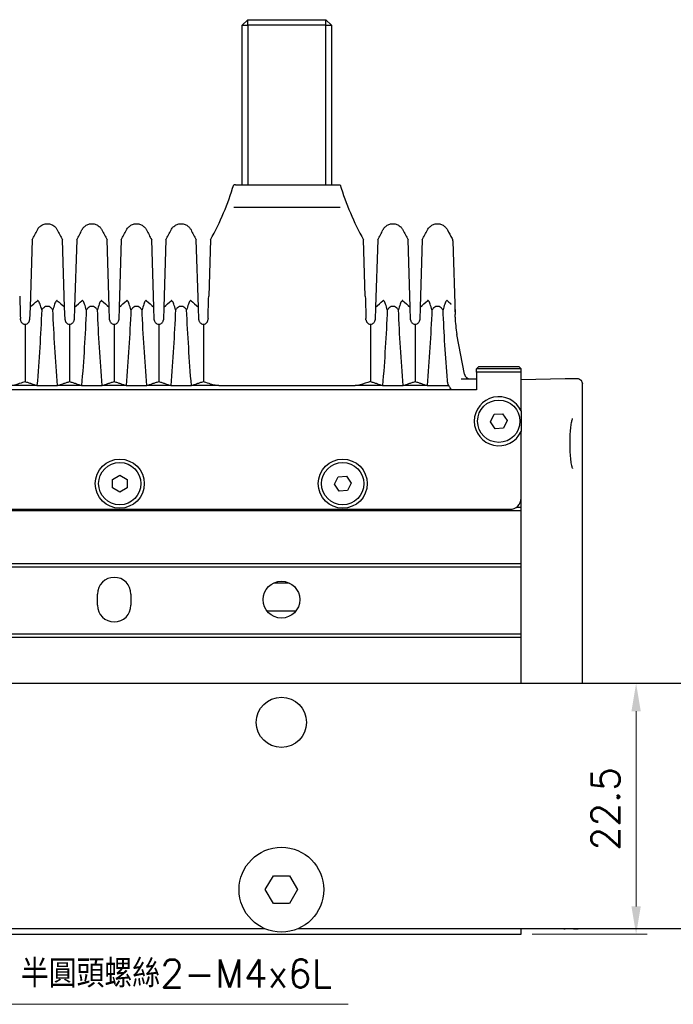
# Model space of a CAD drawing. Header units: millimetres. Extents: x 399 to 6076, y -1991 to 1602.
# Tile 299 of 324: x 5239 to 5298, y 479 to 567. Entities that reach past the tile are written whole.
import ezdxf

# ---------------------------------------------------------------- set-up
doc = ezdxf.new("R2010")
doc.units = ezdxf.units.MM
for name, color, linetype, lineweight in [('AM_0', 7, 'Continuous', 50), ('AM_5', 3, 'Continuous', 25), ('可見 (ISO)', 7, 'Continuous', 25)]:
    doc.layers.add(name, color=color, linetype=linetype, lineweight=lineweight)
doc.styles.add('尺寸標註', font='romans.shx', dxfattribs={"bigfont": 'CHINESET.SHX'})
doc.dimstyles.new('CNS1', dxfattribs={"dimtxt": 2.5, "dimasz": 2.5, "dimexe": 1, "dimexo": 1, "dimgap": 1.5, "dimtad": 1, "dimtoh": 1, "dimdec": 1, "dimdsep": 46, "dimtxsty": '尺寸標註', "dimcen": 0, "dimclrd": 2, "dimclre": 2, "dimclrt": 1, "dimadec": 0, "dimazin": 2, "dimtp": 0.1, "dimtm": 0.1, "dimtfac": 0.71, "dimtdec": 1, "dimtmove": 0, "dimatfit": 0, "dimfxl": 0, "dimlwd": 13, "dimlwe": 13, "dimarcsym": 0})
doc.dimstyles.new('CNS1$0', dxfattribs={"dimtxt": 2.5, "dimasz": 2.5, "dimexe": 1, "dimexo": 1, "dimgap": 1.5, "dimtad": 1, "dimtoh": 1, "dimdec": 1, "dimdsep": 46, "dimtxsty": '尺寸標註', "dimcen": 0, "dimclrd": 2, "dimclre": 2, "dimclrt": 1, "dimadec": 0, "dimazin": 2, "dimtp": 0.1, "dimtm": 0.1, "dimtfac": 0.71, "dimtdec": 1, "dimtmove": 0, "dimatfit": 0, "dimfxl": 0, "dimlwd": 13, "dimlwe": 13, "dimarcsym": 0})

# ---------------------------------------------------------------- blocks, each defined once
blk = doc.blocks.new('*D418')
at = {"layer": 'AM_5', "color": 2, "lineweight": 13}
for p, q in [((5291.348, 507.518), (5295.639, 507.518)), ((5294.639, 487.518), (5294.639, 505.018)), ((5285.319, 485.018), (5295.639, 485.018))]:
    blk.add_line(p, q, dxfattribs=at)
at = {"layer": 'AM_5', "color": 2}
for points in [[(5294.222, 505.018), (5295.055, 505.018), (5294.639, 507.518)], [(5294.222, 487.518), (5295.055, 487.518), (5294.639, 485.018)]]:
    blk.add_solid(points, dxfattribs=at)
at = {"layer": 'Defpoints', "color": 0}
for p in [(5290.348, 507.518), (5294.639, 507.518), (5284.319, 485.018)]:
    blk.add_point(p, dxfattribs=at)
at = {"layer": 'AM_5', "color": 1, "insert": (5291.889, 496.268), "char_height": 2.5, "attachment_point": 5, "rotation": 90, "style": '尺寸標註'}
blk.add_mtext('22.5', dxfattribs=at)

msp = doc.modelspace()

# ---------------------------------------------------------------- linework, layer by layer
at = {"layer": '可見 (ISO)'}
for p, q in [((5259.298, 566.518), (5259.798, 567.018)), ((5259.798, 567.018), (5266.798, 567.018)), ((5259.798, 566.518), (5259.798, 567.018)), ((5267.298, 566.518), (5266.798, 567.018)), ((5266.798, 566.518), (5266.798, 567.018)), ((5259.298, 552.218), (5259.298, 566.518)), ((5259.298, 566.518), (5259.798, 566.518)), ((5266.798, 566.518), (5259.798, 566.518)), ((5259.798, 566.518), (5259.798, 552.218)), ((5266.798, 552.218), (5266.798, 566.518)), ((5266.798, 566.518), (5267.298, 566.518)), ((5267.298, 566.518), (5267.298, 552.218)), ((5258.709, 552.218), (5258.544, 552.218)), ((5258.709, 552.218), (5259.225, 552.218)), ((5259.225, 552.218), (5267.413, 552.218)), ((5267.413, 552.218), (5267.929, 552.218)), ((5267.929, 552.218), (5268.095, 552.218)), ((5258.551, 550.218), (5258.711, 550.218)), ((5258.711, 550.218), (5267.928, 550.218)), ((5267.928, 550.218), (5268.087, 550.218)), ((5240.457, 547.292), (5240.267, 541.251)), ((5243.371, 541.251), (5243.181, 547.292)), ((5244.457, 547.292), (5244.267, 541.251)), ((5247.371, 541.251), (5247.181, 547.292)), ((5248.457, 547.292), (5248.267, 541.251)), ((5251.371, 541.251), (5251.181, 547.292)), ((5252.457, 547.292), (5252.267, 541.251)), ((5255.371, 541.251), (5255.181, 547.292)), ((5256.457, 547.292), (5256.298, 542.222)), ((5270.341, 542.222), (5270.181, 547.292)), ((5271.457, 547.292), (5271.267, 541.251)), ((5274.371, 541.251), (5274.181, 547.292)), ((5275.457, 547.292), (5275.267, 541.251)), ((5278.185, 547.171), (5278.392, 540.592)), ((5240.267, 541.251), (5240.232, 540.118)), ((5243.407, 540.118), (5243.371, 541.251)), ((5244.267, 541.251), (5244.232, 540.118)), ((5247.407, 540.118), (5247.371, 541.251)), ((5248.267, 541.251), (5248.232, 540.118)), ((5251.407, 540.118), (5251.371, 541.251)), ((5252.267, 541.251), (5252.232, 540.118)), ((5255.407, 540.118), (5255.371, 541.251)), ((5271.267, 541.251), (5271.232, 540.118)), ((5274.407, 540.118), (5274.371, 541.251)), ((5275.267, 541.251), (5275.232, 540.118)), ((5278.378, 541.033), (5278.392, 540.592)), ((5278.4, 540.34), (5278.392, 540.592)), ((5239.407, 540.118), (5239.403, 540.22)), ((5239.819, 539.718), (5239.819, 534.574)), ((5243.819, 539.718), (5243.819, 534.574)), ((5247.819, 539.718), (5247.819, 534.574)), ((5251.819, 539.718), (5251.819, 534.574)), ((5255.819, 539.718), (5255.819, 534.574)), ((5256.235, 540.22), (5256.232, 540.118)), ((5270.407, 540.118), (5270.403, 540.22)), ((5270.819, 539.718), (5270.819, 534.574)), ((5274.819, 539.718), (5274.819, 534.574)), ((5279.242, 535.225), (5278.568, 538.8)), ((5280.519, 535.918), (5280.319, 535.718)), ((5280.519, 535.918), (5284.119, 535.918)), ((5284.119, 535.918), (5284.319, 535.718)), ((5284.319, 535.718), (5280.319, 535.718)), ((5280.319, 535.418), (5280.319, 535.718)), ((5280.319, 535.418), (5280.319, 533.818)), ((5284.319, 535.418), (5280.319, 535.418)), ((5284.319, 535.418), (5284.319, 535.718)), ((5284.319, 533.818), (5284.319, 535.418)), ((5240.891, 534.218), (5238.44, 534.218)), ((5240.891, 534.218), (5242.747, 534.218)), ((5244.891, 534.218), (5242.747, 534.218)), ((5244.891, 534.218), (5246.747, 534.218)), ((5248.891, 534.218), (5246.747, 534.218)), ((5248.891, 534.218), (5250.747, 534.218)), ((5252.891, 534.218), (5250.747, 534.218)), ((5252.891, 534.218), (5254.747, 534.218)), ((5257.199, 534.218), (5254.747, 534.218)), ((5257.199, 534.218), (5269.44, 534.218)), ((5271.891, 534.218), (5269.44, 534.218)), ((5271.891, 534.218), (5273.747, 534.218)), ((5275.891, 534.218), (5273.747, 534.218)), ((5275.891, 534.218), (5277.828, 534.218)), ((5278.947, 534.818), (5280.319, 534.818)), ((5284.319, 534.768), (5288.263, 534.837)), ((5288.263, 534.837), (5289.311, 534.855)), ((5289.819, 507.518), (5289.819, 534.355)), ((5280.319, 533.818), (5216.319, 533.818)), ((5284.319, 531.935), (5284.319, 533.818)), ((5281.571, 530.965), (5281.899, 531.64)), ((5281.899, 531.64), (5282.647, 531.693)), ((5282.647, 531.693), (5283.068, 531.072)), ((5281.991, 530.343), (5281.571, 530.965)), ((5283.068, 531.072), (5282.74, 530.396)), ((5282.74, 530.396), (5281.991, 530.343)), ((5284.319, 524.118), (5284.319, 530.102)), ((5284.319, 518.268), (5284.319, 527.718)), ((5247.669, 525.793), (5248.319, 526.169)), ((5248.319, 526.169), (5248.969, 525.793)), ((5247.669, 525.043), (5247.669, 525.793)), ((5248.969, 525.793), (5248.969, 525.043)), ((5267.571, 525.365), (5267.899, 526.04)), ((5267.991, 524.743), (5267.571, 525.365)), ((5267.899, 526.04), (5268.647, 526.093)), ((5268.647, 526.093), (5269.068, 525.472)), ((5269.068, 525.472), (5268.74, 524.796)), ((5248.319, 524.667), (5247.669, 525.043)), ((5248.969, 525.043), (5248.319, 524.667)), ((5268.74, 524.796), (5267.991, 524.743)), ((5284.319, 523.018), (5284.319, 524.118)), ((5212.319, 523.018), (5284.319, 523.018)), ((5213.319, 523.118), (5283.319, 523.118)), ((5279.319, 523.118), (5279.319, 523.018)), ((5283.919, 523.318), (5284.319, 523.318)), ((5212.319, 518.268), (5284.319, 518.268)), ((5284.319, 517.968), (5284.319, 518.268)), ((5212.319, 517.968), (5284.319, 517.968)), ((5284.319, 511.968), (5284.319, 517.968)), ((5246.319, 514.518), (5246.319, 515.518)), ((5249.319, 515.518), (5249.319, 514.518)), ((5212.319, 511.968), (5284.319, 511.968)), ((5212.319, 511.668), (5284.319, 511.668)), ((5284.319, 511.668), (5284.319, 511.968)), ((5284.319, 507.518), (5284.319, 511.668)), ((5229.819, 507.518), (5304.793, 507.518)), ((5261.376, 489.018), (5262.098, 490.268)), ((5262.098, 490.268), (5263.541, 490.268)), ((5263.541, 490.268), (5264.263, 489.018)), ((5262.098, 487.768), (5261.376, 489.018)), ((5264.263, 489.018), (5263.541, 487.768)), ((5263.541, 487.768), (5262.098, 487.768)), ((5212.319, 485.018), (5284.319, 485.018)), ((5261.339, 485.518), (5234.299, 485.518)), ((5304.793, 485.518), (5264.299, 485.518)), ((5284.319, 485.018), (5284.319, 485.518)), ((5288.145, 485.501), (5287.184, 485.518))]:
    msp.add_line(p, q, dxfattribs=at)
for centre, radius in [((5282.319, 531.018), 1.9), ((5248.319, 525.418), 2.2), ((5248.319, 525.418), 1.9), ((5268.319, 525.418), 2.2), ((5268.319, 525.418), 1.9), ((5262.819, 515.018), 1.65), ((5262.819, 504.018), 2.25), ((5262.819, 489.018), 3.8)]:
    msp.add_circle(centre, radius, dxfattribs=at)
for centre, radius, start, end in [((5279.734, 535.318), 0.5, 190.68287, 270), ((5282.319, 531.018), 2.2, 24.61998, 335.38002), ((5283.319, 524.118), 1, 270, 0), ((5247.819, 515.518), 1.5, 0, 180), ((5247.819, 514.518), 1.5, 180, 0)]:
    msp.add_arc(centre, radius, start, end, dxfattribs=at)
for centre, major_axis, ratio, start_param, end_param in [((5218.605, 544.93), (-24.962, -2.231), 0.420915, 2.582784, 2.638593), ((5265.034, 544.93), (-24.962, 2.231), 0.420915, 0.503, 0.558808), ((5222.605, 544.93), (-24.962, -2.231), 0.420915, 2.582784, 2.638593), ((5269.034, 544.93), (-24.962, 2.231), 0.420915, 0.503, 0.558808), ((5226.605, 544.93), (-24.962, -2.231), 0.420915, 2.582784, 2.638593), ((5273.034, 544.93), (-24.962, 2.231), 0.420915, 0.503, 0.558808), ((5230.605, 544.93), (-24.962, -2.231), 0.420915, 2.582784, 2.638593), ((5277.034, 544.93), (-24.962, 2.231), 0.420915, 0.503, 0.558808), ((5249.605, 544.93), (-24.962, -2.231), 0.420915, 2.582784, 2.638593), ((5296.034, 544.93), (-24.962, 2.231), 0.420915, 0.503, 0.558808), ((5253.605, 544.93), (-24.962, -2.231), 0.420915, 2.582784, 2.638593), ((5300.027, 544.954), (-24.954, 2.204), 0.421409, 0.502547, 0.526789), ((5291.606, 532.233), (-24.548, -0.11), 0.186157, 5.721457, 5.79814)]:
    msp.add_ellipse(centre, major_axis=major_axis, ratio=ratio, start_param=start_param, end_param=end_param, dxfattribs=at)
for points in [[(5256.457, 547.292), (5257.329, 548.848), (5258.033, 550.51), (5258.544, 552.218)], [(5268.095, 552.218), (5268.606, 550.51), (5269.31, 548.848), (5270.181, 547.292)], [(5240.457, 547.292), (5240.62, 547.582), (5240.777, 547.876), (5240.927, 548.173)], [(5240.927, 548.173), (5240.927, 548.173), (5240.927, 548.173), (5240.927, 548.173)], [(5242.711, 548.173), (5242.862, 547.876), (5243.019, 547.582), (5243.181, 547.292)], [(5244.457, 547.292), (5244.62, 547.582), (5244.777, 547.876), (5244.927, 548.173)], [(5244.927, 548.173), (5244.927, 548.173), (5244.927, 548.173), (5244.927, 548.173)], [(5246.711, 548.173), (5246.862, 547.876), (5247.019, 547.582), (5247.181, 547.292)], [(5248.457, 547.292), (5248.62, 547.582), (5248.777, 547.876), (5248.927, 548.173)], [(5250.711, 548.173), (5250.711, 548.173), (5250.711, 548.173), (5250.711, 548.173)], [(5250.711, 548.173), (5250.862, 547.876), (5251.019, 547.582), (5251.181, 547.292)], [(5252.457, 547.292), (5252.62, 547.582), (5252.777, 547.876), (5252.927, 548.173)], [(5254.711, 548.173), (5254.711, 548.173), (5254.711, 548.173), (5254.711, 548.173)], [(5254.711, 548.173), (5254.862, 547.876), (5255.019, 547.582), (5255.181, 547.292)], [(5271.457, 547.292), (5271.62, 547.582), (5271.777, 547.876), (5271.927, 548.173)], [(5273.711, 548.173), (5273.711, 548.173), (5273.711, 548.173), (5273.711, 548.173)], [(5273.711, 548.173), (5273.862, 547.876), (5274.019, 547.582), (5274.181, 547.292)], [(5275.457, 547.292), (5275.62, 547.582), (5275.777, 547.876), (5275.927, 548.173)], [(5277.711, 548.173), (5277.711, 548.173), (5277.711, 548.173), (5277.711, 548.173)], [(5277.711, 548.173), (5277.844, 547.912), (5277.981, 547.653), (5278.123, 547.397)], [(5278.4, 540.34), (5278.416, 539.831), (5278.47, 539.318), (5278.568, 538.8)], [(5289.311, 485.481), (5289.311, 485.481), (5288.917, 485.488), (5288.145, 485.501)]]:
    msp.add_open_spline(points, degree=3, dxfattribs=at)
for points, knots in [([(5240.927, 548.173), (5240.976, 548.269), (5241.042, 548.359), (5241.196, 548.51), (5241.287, 548.574), (5241.482, 548.668), (5241.588, 548.7), (5241.803, 548.727), (5241.915, 548.722), (5242.127, 548.679), (5242.231, 548.639), (5242.418, 548.529), (5242.503, 548.458), (5242.628, 548.315), (5242.674, 548.246), (5242.711, 548.173)], [0, 0, 0, 0, 0.0323105, 0.0323105, 0.0648229, 0.0648229, 0.097328, 0.097328, 0.1298334, 0.1298334, 0.1623388, 0.1623388, 0.1948441, 0.1948441, 0.2193183, 0.2193183, 0.2193183, 0.2193183]), ([(5244.927, 548.173), (5244.976, 548.269), (5245.042, 548.359), (5245.196, 548.51), (5245.287, 548.574), (5245.482, 548.668), (5245.588, 548.7), (5245.803, 548.727), (5245.915, 548.722), (5246.127, 548.679), (5246.231, 548.639), (5246.418, 548.529), (5246.503, 548.458), (5246.628, 548.315), (5246.674, 548.246), (5246.711, 548.173)], [0, 0, 0, 0, 0.0323105, 0.0323105, 0.0648229, 0.0648229, 0.097328, 0.097328, 0.1298334, 0.1298334, 0.1623388, 0.1623388, 0.1948441, 0.1948441, 0.2193183, 0.2193183, 0.2193183, 0.2193183]), ([(5248.927, 548.173), (5248.976, 548.269), (5249.042, 548.359), (5249.196, 548.51), (5249.287, 548.574), (5249.482, 548.668), (5249.588, 548.7), (5249.803, 548.727), (5249.915, 548.722), (5250.127, 548.679), (5250.231, 548.639), (5250.418, 548.529), (5250.503, 548.458), (5250.628, 548.315), (5250.674, 548.246), (5250.711, 548.173)], [0, 0, 0, 0, 0.0323105, 0.0323105, 0.0648229, 0.0648229, 0.097328, 0.097328, 0.1298334, 0.1298334, 0.1623388, 0.1623388, 0.1948441, 0.1948441, 0.2193183, 0.2193183, 0.2193183, 0.2193183]), ([(5252.927, 548.173), (5252.976, 548.269), (5253.042, 548.359), (5253.196, 548.51), (5253.287, 548.574), (5253.482, 548.668), (5253.588, 548.7), (5253.803, 548.727), (5253.915, 548.722), (5254.127, 548.679), (5254.231, 548.639), (5254.418, 548.529), (5254.503, 548.458), (5254.628, 548.315), (5254.674, 548.246), (5254.711, 548.173)], [0, 0, 0, 0, 0.0323105, 0.0323105, 0.0648229, 0.0648229, 0.097328, 0.097328, 0.1298334, 0.1298334, 0.1623388, 0.1623388, 0.1948441, 0.1948441, 0.2193183, 0.2193183, 0.2193183, 0.2193183]), ([(5271.927, 548.173), (5271.976, 548.269), (5272.042, 548.359), (5272.196, 548.51), (5272.287, 548.574), (5272.482, 548.668), (5272.588, 548.7), (5272.803, 548.727), (5272.915, 548.722), (5273.127, 548.679), (5273.231, 548.639), (5273.418, 548.529), (5273.503, 548.458), (5273.628, 548.315), (5273.674, 548.246), (5273.711, 548.173)], [0, 0, 0, 0, 0.0323105, 0.0323105, 0.0648229, 0.0648229, 0.097328, 0.097328, 0.1298334, 0.1298334, 0.1623388, 0.1623388, 0.1948441, 0.1948441, 0.2193183, 0.2193183, 0.2193183, 0.2193183]), ([(5275.927, 548.173), (5275.976, 548.269), (5276.042, 548.359), (5276.196, 548.51), (5276.287, 548.574), (5276.482, 548.668), (5276.588, 548.7), (5276.803, 548.727), (5276.915, 548.722), (5277.127, 548.679), (5277.231, 548.639), (5277.418, 548.529), (5277.503, 548.458), (5277.628, 548.315), (5277.674, 548.246), (5277.711, 548.173)], [0, 0, 0, 0, 0.0323105, 0.0323105, 0.0648229, 0.0648229, 0.097328, 0.097328, 0.1298334, 0.1298334, 0.1623388, 0.1623388, 0.1948441, 0.1948441, 0.2193183, 0.2193183, 0.2193183, 0.2193183]), ([(5278.123, 547.397), (5278.149, 547.35), (5278.168, 547.298), (5278.18, 547.227), (5278.183, 547.209), (5278.184, 547.187), (5278.184, 547.184), (5278.185, 547.178), (5278.185, 547.175), (5278.185, 547.172), (5278.185, 547.172), (5278.185, 547.171), (5278.185, 547.171), (5278.185, 547.171), (5278.185, 547.171), (5278.185, 547.171)], [0, 0, 0, 0, 0.01618775, 0.01618775, 0.02162895, 0.02162895, 0.02264745, 0.02264745, 0.0234113, 0.0234113, 0.02355452, 0.02355452, 0.02360446, 0.02360446, 0.02362944, 0.02362944, 0.02362944, 0.02362944]), ([(5239.341, 542.222), (5239.35, 541.932), (5239.36, 541.618), (5239.381, 540.941), (5239.392, 540.588), (5239.403, 540.22)], [0, 0, 0, 0, 0.1138928, 0.1138928, 0.2273372, 0.2273372, 0.2273372, 0.2273372]), ([(5256.235, 540.22), (5256.247, 540.587), (5256.258, 540.94), (5256.279, 541.617), (5256.289, 541.932), (5256.298, 542.222)], [0, 0, 0, 0, 0.1132402, 0.1132402, 0.2273799, 0.2273799, 0.2273799, 0.2273799]), ([(5270.341, 542.222), (5270.35, 541.934), (5270.359, 541.622), (5270.381, 540.945), (5270.392, 540.589), (5270.403, 540.22)], [0, 0, 0, 0, 0.1133205, 0.1133205, 0.2273304, 0.2273304, 0.2273304, 0.2273304]), ([(5241.319, 540.992), (5241.274, 541.166), (5241.22, 541.355), (5241.12, 541.635), (5241.074, 541.74), (5241.01, 541.814), (5240.991, 541.83), (5240.964, 541.835), (5240.957, 541.835), (5240.942, 541.831), (5240.934, 541.826), (5240.927, 541.82)], [0.000001, 0.000001, 0.000001, 0.000001, 0.0714924, 0.0714924, 0.1277503, 0.1277503, 0.146606, 0.146606, 0.1538685, 0.1538685, 0.1602048, 0.1602048, 0.1602048, 0.1602048]), ([(5242.319, 540.992), (5242.269, 541.062), (5242.21, 541.131), (5242.092, 541.229), (5242.035, 541.265), (5241.924, 541.307), (5241.872, 541.317), (5241.765, 541.317), (5241.714, 541.307), (5241.602, 541.264), (5241.546, 541.228), (5241.428, 541.13), (5241.37, 541.062), (5241.319, 540.992)], [-0.1247327, -0.1247327, -0.1247327, -0.1247327, -0.0982902, -0.0982902, -0.0783586, -0.0783586, -0.0623217, -0.0623217, -0.0462805, -0.0462805, -0.0263058, -0.0263058, -0.000001, -0.000001, -0.000001, -0.000001]), ([(5242.711, 541.82), (5242.704, 541.826), (5242.697, 541.831), (5242.682, 541.835), (5242.674, 541.835), (5242.647, 541.83), (5242.628, 541.814), (5242.565, 541.74), (5242.519, 541.635), (5242.419, 541.354), (5242.365, 541.166), (5242.319, 540.992)], [0, 0, 0, 0, 0.0047042, 0.0047042, 0.0100974, 0.0100974, 0.0241052, 0.0241052, 0.0657013, 0.0657013, 0.1178924, 0.1178924, 0.1178924, 0.1178924]), ([(5245.319, 540.992), (5245.274, 541.166), (5245.22, 541.355), (5245.12, 541.635), (5245.074, 541.74), (5245.01, 541.814), (5244.991, 541.83), (5244.964, 541.835), (5244.957, 541.835), (5244.942, 541.831), (5244.934, 541.826), (5244.927, 541.82)], [0.000001, 0.000001, 0.000001, 0.000001, 0.0714924, 0.0714924, 0.1277503, 0.1277503, 0.146606, 0.146606, 0.1538685, 0.1538685, 0.1602048, 0.1602048, 0.1602048, 0.1602048]), ([(5246.319, 540.992), (5246.269, 541.062), (5246.21, 541.131), (5246.092, 541.229), (5246.035, 541.265), (5245.924, 541.307), (5245.872, 541.317), (5245.765, 541.317), (5245.714, 541.307), (5245.602, 541.264), (5245.546, 541.228), (5245.428, 541.13), (5245.37, 541.062), (5245.319, 540.992)], [-0.1247327, -0.1247327, -0.1247327, -0.1247327, -0.0982902, -0.0982902, -0.0783586, -0.0783586, -0.0623217, -0.0623217, -0.0462805, -0.0462805, -0.0263058, -0.0263058, -0.000001, -0.000001, -0.000001, -0.000001]), ([(5246.711, 541.82), (5246.704, 541.826), (5246.697, 541.831), (5246.682, 541.835), (5246.674, 541.835), (5246.647, 541.83), (5246.628, 541.814), (5246.565, 541.74), (5246.519, 541.635), (5246.419, 541.354), (5246.365, 541.166), (5246.319, 540.992)], [0, 0, 0, 0, 0.0047042, 0.0047042, 0.0100974, 0.0100974, 0.0241052, 0.0241052, 0.0657013, 0.0657013, 0.1178924, 0.1178924, 0.1178924, 0.1178924]), ([(5249.319, 540.992), (5249.274, 541.166), (5249.22, 541.355), (5249.12, 541.635), (5249.074, 541.74), (5249.01, 541.814), (5248.991, 541.83), (5248.964, 541.835), (5248.957, 541.835), (5248.942, 541.831), (5248.934, 541.826), (5248.927, 541.82)], [0.000001, 0.000001, 0.000001, 0.000001, 0.0714922, 0.0714922, 0.1278125, 0.1278125, 0.1466939, 0.1466939, 0.1539664, 0.1539664, 0.1603115, 0.1603115, 0.1603115, 0.1603115]), ([(5250.319, 540.992), (5250.269, 541.062), (5250.21, 541.131), (5250.092, 541.229), (5250.035, 541.265), (5249.924, 541.307), (5249.872, 541.317), (5249.765, 541.317), (5249.714, 541.307), (5249.602, 541.264), (5249.546, 541.228), (5249.428, 541.13), (5249.37, 541.062), (5249.319, 540.992)], [-0.1247328, -0.1247328, -0.1247328, -0.1247328, -0.0982905, -0.0982905, -0.0783586, -0.0783586, -0.0623217, -0.0623217, -0.0462805, -0.0462805, -0.0263056, -0.0263056, -0.000001, -0.000001, -0.000001, -0.000001]), ([(5250.711, 541.82), (5250.704, 541.826), (5250.697, 541.831), (5250.682, 541.835), (5250.674, 541.835), (5250.647, 541.83), (5250.628, 541.814), (5250.565, 541.74), (5250.519, 541.635), (5250.419, 541.354), (5250.365, 541.166), (5250.319, 540.992)], [0, 0, 0, 0, 0.0047033, 0.0047033, 0.0100954, 0.0100954, 0.0241002, 0.0241002, 0.0656763, 0.0656763, 0.1177835, 0.1177835, 0.1177835, 0.1177835]), ([(5253.319, 540.992), (5253.274, 541.166), (5253.22, 541.355), (5253.12, 541.635), (5253.074, 541.74), (5253.01, 541.814), (5252.991, 541.83), (5252.964, 541.835), (5252.957, 541.835), (5252.942, 541.831), (5252.934, 541.826), (5252.927, 541.82)], [0.000001, 0.000001, 0.000001, 0.000001, 0.0714922, 0.0714922, 0.1278125, 0.1278125, 0.1466939, 0.1466939, 0.1539664, 0.1539664, 0.1603115, 0.1603115, 0.1603115, 0.1603115]), ([(5254.319, 540.992), (5254.269, 541.062), (5254.21, 541.131), (5254.092, 541.229), (5254.035, 541.265), (5253.924, 541.307), (5253.872, 541.317), (5253.765, 541.317), (5253.714, 541.307), (5253.602, 541.264), (5253.546, 541.228), (5253.428, 541.13), (5253.37, 541.062), (5253.319, 540.992)], [-0.1247328, -0.1247328, -0.1247328, -0.1247328, -0.0982905, -0.0982905, -0.0783586, -0.0783586, -0.0623217, -0.0623217, -0.0462805, -0.0462805, -0.0263056, -0.0263056, -0.000001, -0.000001, -0.000001, -0.000001]), ([(5254.711, 541.82), (5254.704, 541.826), (5254.697, 541.831), (5254.682, 541.835), (5254.674, 541.835), (5254.647, 541.83), (5254.628, 541.814), (5254.565, 541.74), (5254.519, 541.635), (5254.419, 541.354), (5254.365, 541.166), (5254.319, 540.992)], [0, 0, 0, 0, 0.0047033, 0.0047033, 0.0100954, 0.0100954, 0.0241002, 0.0241002, 0.0656763, 0.0656763, 0.1177835, 0.1177835, 0.1177835, 0.1177835]), ([(5272.319, 540.992), (5272.274, 541.166), (5272.22, 541.355), (5272.12, 541.635), (5272.074, 541.74), (5272.01, 541.814), (5271.991, 541.83), (5271.964, 541.835), (5271.957, 541.835), (5271.942, 541.831), (5271.934, 541.826), (5271.927, 541.82)], [0.000001, 0.000001, 0.000001, 0.000001, 0.0714922, 0.0714922, 0.1278125, 0.1278125, 0.1466939, 0.1466939, 0.1539664, 0.1539664, 0.1603115, 0.1603115, 0.1603115, 0.1603115]), ([(5273.319, 540.992), (5273.269, 541.062), (5273.21, 541.131), (5273.092, 541.229), (5273.035, 541.265), (5272.924, 541.307), (5272.872, 541.317), (5272.765, 541.317), (5272.714, 541.307), (5272.602, 541.264), (5272.546, 541.228), (5272.428, 541.13), (5272.37, 541.062), (5272.319, 540.992)], [-0.1247328, -0.1247328, -0.1247328, -0.1247328, -0.0982905, -0.0982905, -0.0783586, -0.0783586, -0.0623217, -0.0623217, -0.0462805, -0.0462805, -0.0263056, -0.0263056, -0.000001, -0.000001, -0.000001, -0.000001]), ([(5273.711, 541.82), (5273.704, 541.826), (5273.697, 541.831), (5273.682, 541.835), (5273.674, 541.835), (5273.647, 541.83), (5273.628, 541.814), (5273.565, 541.74), (5273.519, 541.635), (5273.419, 541.354), (5273.365, 541.166), (5273.319, 540.992)], [0, 0, 0, 0, 0.0047033, 0.0047033, 0.0100954, 0.0100954, 0.0241002, 0.0241002, 0.0656763, 0.0656763, 0.1177835, 0.1177835, 0.1177835, 0.1177835]), ([(5276.319, 540.992), (5276.274, 541.166), (5276.22, 541.355), (5276.12, 541.635), (5276.074, 541.74), (5276.01, 541.814), (5275.991, 541.83), (5275.964, 541.835), (5275.957, 541.835), (5275.942, 541.831), (5275.934, 541.826), (5275.927, 541.82)], [0.000001, 0.000001, 0.000001, 0.000001, 0.0714922, 0.0714922, 0.1278125, 0.1278125, 0.1466939, 0.1466939, 0.1539664, 0.1539664, 0.1603115, 0.1603115, 0.1603115, 0.1603115]), ([(5277.319, 540.992), (5277.269, 541.062), (5277.21, 541.131), (5277.092, 541.229), (5277.035, 541.265), (5276.924, 541.307), (5276.872, 541.317), (5276.765, 541.317), (5276.714, 541.307), (5276.602, 541.264), (5276.546, 541.228), (5276.428, 541.13), (5276.37, 541.062), (5276.319, 540.992)], [-0.1247328, -0.1247328, -0.1247328, -0.1247328, -0.0982905, -0.0982905, -0.0783586, -0.0783586, -0.0623217, -0.0623217, -0.0462805, -0.0462805, -0.0263056, -0.0263056, -0.000001, -0.000001, -0.000001, -0.000001]), ([(5277.711, 541.82), (5277.704, 541.826), (5277.697, 541.831), (5277.682, 541.835), (5277.674, 541.835), (5277.647, 541.83), (5277.628, 541.814), (5277.565, 541.74), (5277.519, 541.635), (5277.419, 541.354), (5277.365, 541.166), (5277.319, 540.992)], [0, 0, 0, 0, 0.0047033, 0.0047033, 0.0100954, 0.0100954, 0.0241002, 0.0241002, 0.0656763, 0.0656763, 0.1177835, 0.1177835, 0.1177835, 0.1177835]), ([(5277.989, 541.572), (5277.992, 541.57), (5277.994, 541.567), (5277.997, 541.565), (5278.003, 541.558), (5278.009, 541.551), (5278.015, 541.542), (5278.026, 541.527), (5278.036, 541.509), (5278.046, 541.49)], [0, 0, 0, 0, 0.0000161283, 0.0000161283, 0.0000161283, 0.0000546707, 0.0000546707, 0.0000546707, 0.0001219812, 0.0001219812, 0.0001219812, 0.0001219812]), ([(5241.319, 540.992), (5241.269, 539.874), (5241.209, 538.748), (5241.067, 536.488), (5240.986, 535.354), (5240.891, 534.218)], [0.000001, 0.000001, 0.000001, 0.000001, 0.3426188, 0.3426188, 0.6852542, 0.6852542, 0.6852542, 0.6852542]), ([(5242.747, 534.218), (5242.653, 535.354), (5242.571, 536.488), (5242.429, 538.748), (5242.369, 539.874), (5242.319, 540.992)], [0.000001, 0.000001, 0.000001, 0.000001, 0.3426565, 0.3426565, 0.6852179, 0.6852179, 0.6852179, 0.6852179]), ([(5245.319, 540.992), (5245.269, 539.874), (5245.209, 538.748), (5245.067, 536.488), (5244.986, 535.354), (5244.891, 534.218)], [0.000001, 0.000001, 0.000001, 0.000001, 0.3426188, 0.3426188, 0.6852542, 0.6852542, 0.6852542, 0.6852542]), ([(5246.747, 534.218), (5246.653, 535.354), (5246.571, 536.488), (5246.429, 538.748), (5246.369, 539.874), (5246.319, 540.992)], [0.000001, 0.000001, 0.000001, 0.000001, 0.3426565, 0.3426565, 0.6852179, 0.6852179, 0.6852179, 0.6852179]), ([(5249.319, 540.992), (5249.269, 539.874), (5249.209, 538.748), (5249.067, 536.488), (5248.986, 535.354), (5248.891, 534.218)], [0.000001, 0.000001, 0.000001, 0.000001, 0.3426188, 0.3426188, 0.6852542, 0.6852542, 0.6852542, 0.6852542]), ([(5250.747, 534.218), (5250.653, 535.354), (5250.571, 536.488), (5250.429, 538.748), (5250.369, 539.874), (5250.319, 540.992)], [0.000001, 0.000001, 0.000001, 0.000001, 0.3426564, 0.3426564, 0.6852179, 0.6852179, 0.6852179, 0.6852179]), ([(5253.319, 540.992), (5253.269, 539.874), (5253.209, 538.748), (5253.067, 536.488), (5252.986, 535.354), (5252.891, 534.218)], [0.000001, 0.000001, 0.000001, 0.000001, 0.3426188, 0.3426188, 0.6852542, 0.6852542, 0.6852542, 0.6852542]), ([(5254.747, 534.218), (5254.653, 535.354), (5254.571, 536.488), (5254.429, 538.748), (5254.369, 539.874), (5254.319, 540.992)], [0.000001, 0.000001, 0.000001, 0.000001, 0.3426564, 0.3426564, 0.6852179, 0.6852179, 0.6852179, 0.6852179]), ([(5272.319, 540.992), (5272.269, 539.874), (5272.209, 538.748), (5272.067, 536.488), (5271.986, 535.354), (5271.891, 534.218)], [0.000001, 0.000001, 0.000001, 0.000001, 0.3426188, 0.3426188, 0.6852542, 0.6852542, 0.6852542, 0.6852542]), ([(5273.747, 534.218), (5273.653, 535.354), (5273.571, 536.488), (5273.429, 538.748), (5273.369, 539.874), (5273.319, 540.992)], [0.000001, 0.000001, 0.000001, 0.000001, 0.3426564, 0.3426564, 0.6852179, 0.6852179, 0.6852179, 0.6852179]), ([(5276.319, 540.992), (5276.269, 539.874), (5276.209, 538.748), (5276.067, 536.488), (5275.986, 535.354), (5275.891, 534.218)], [0.000001, 0.000001, 0.000001, 0.000001, 0.3426188, 0.3426188, 0.6852542, 0.6852542, 0.6852542, 0.6852542]), ([(5277.709, 534.681), (5277.625, 535.739), (5277.551, 536.796), (5277.421, 538.901), (5277.366, 539.95), (5277.319, 540.992)], [0.0000013, 0.0000013, 0.0000013, 0.0000013, 0.3193476, 0.3193476, 0.6386465, 0.6386465, 0.6386465, 0.6386465]), ([(5239.407, 540.118), (5239.407, 540.094), (5239.41, 540.069), (5239.421, 540.02), (5239.428, 539.996), (5239.452, 539.939), (5239.47, 539.909), (5239.514, 539.849), (5239.546, 539.819), (5239.599, 539.781), (5239.618, 539.77), (5239.696, 539.731), (5239.759, 539.718), (5239.819, 539.718)], [-0.1004113, -0.1004113, -0.1004113, -0.1004113, -0.0910518, -0.0910518, -0.0813066, -0.0813066, -0.0662747, -0.0662747, -0.0452497, -0.0452497, -0.0347369, -0.0347369, -0.000001, -0.000001, -0.000001, -0.000001]), ([(5239.819, 539.718), (5239.879, 539.718), (5239.943, 539.731), (5240.021, 539.77), (5240.039, 539.781), (5240.093, 539.819), (5240.125, 539.85), (5240.169, 539.91), (5240.187, 539.939), (5240.21, 539.996), (5240.218, 540.02), (5240.228, 540.069), (5240.231, 540.094), (5240.232, 540.118)], [-0.08024384, -0.08024384, -0.08024384, -0.08024384, -0.05244875, -0.05244875, -0.04403813, -0.04403813, -0.02725332, -0.02725332, -0.01524627, -0.01524627, -0.00747113, -0.00747113, -0.000001, -0.000001, -0.000001, -0.000001]), ([(5243.407, 540.118), (5243.407, 540.094), (5243.41, 540.069), (5243.421, 540.02), (5243.428, 539.996), (5243.452, 539.939), (5243.47, 539.909), (5243.514, 539.849), (5243.546, 539.819), (5243.599, 539.781), (5243.618, 539.77), (5243.696, 539.731), (5243.759, 539.718), (5243.819, 539.718)], [-0.1004113, -0.1004113, -0.1004113, -0.1004113, -0.0910518, -0.0910518, -0.0813066, -0.0813066, -0.0662747, -0.0662747, -0.0452497, -0.0452497, -0.0347369, -0.0347369, -0.000001, -0.000001, -0.000001, -0.000001]), ([(5243.819, 539.718), (5243.879, 539.718), (5243.943, 539.731), (5244.021, 539.77), (5244.039, 539.781), (5244.093, 539.819), (5244.125, 539.85), (5244.169, 539.91), (5244.187, 539.939), (5244.21, 539.996), (5244.218, 540.02), (5244.228, 540.069), (5244.231, 540.094), (5244.232, 540.118)], [-0.08024384, -0.08024384, -0.08024384, -0.08024384, -0.05244875, -0.05244875, -0.04403813, -0.04403813, -0.02725332, -0.02725332, -0.01524627, -0.01524627, -0.00747113, -0.00747113, -0.000001, -0.000001, -0.000001, -0.000001]), ([(5247.407, 540.118), (5247.407, 540.094), (5247.41, 540.069), (5247.421, 540.02), (5247.428, 539.996), (5247.452, 539.939), (5247.47, 539.909), (5247.514, 539.849), (5247.546, 539.819), (5247.599, 539.781), (5247.618, 539.77), (5247.696, 539.731), (5247.759, 539.718), (5247.819, 539.718)], [-0.1004113, -0.1004113, -0.1004113, -0.1004113, -0.0910518, -0.0910518, -0.0813066, -0.0813066, -0.0662747, -0.0662747, -0.0452497, -0.0452497, -0.0347369, -0.0347369, -0.000001, -0.000001, -0.000001, -0.000001]), ([(5247.819, 539.718), (5247.879, 539.718), (5247.943, 539.731), (5248.021, 539.77), (5248.039, 539.781), (5248.093, 539.819), (5248.125, 539.85), (5248.169, 539.91), (5248.187, 539.939), (5248.21, 539.996), (5248.218, 540.02), (5248.228, 540.069), (5248.231, 540.094), (5248.232, 540.118)], [-0.08024384, -0.08024384, -0.08024384, -0.08024384, -0.05244875, -0.05244875, -0.04403813, -0.04403813, -0.02725332, -0.02725332, -0.01524627, -0.01524627, -0.00747113, -0.00747113, -0.000001, -0.000001, -0.000001, -0.000001]), ([(5251.407, 540.118), (5251.407, 540.094), (5251.41, 540.069), (5251.421, 540.02), (5251.428, 539.996), (5251.452, 539.939), (5251.47, 539.909), (5251.514, 539.849), (5251.546, 539.819), (5251.599, 539.781), (5251.618, 539.77), (5251.696, 539.731), (5251.759, 539.718), (5251.819, 539.718)], [-0.1004113, -0.1004113, -0.1004113, -0.1004113, -0.0910518, -0.0910518, -0.0813066, -0.0813066, -0.0662747, -0.0662747, -0.0452497, -0.0452497, -0.0347369, -0.0347369, -0.000001, -0.000001, -0.000001, -0.000001]), ([(5251.819, 539.718), (5251.879, 539.718), (5251.943, 539.731), (5252.021, 539.77), (5252.039, 539.781), (5252.093, 539.819), (5252.125, 539.85), (5252.169, 539.91), (5252.187, 539.939), (5252.21, 539.996), (5252.218, 540.02), (5252.228, 540.069), (5252.231, 540.094), (5252.232, 540.118)], [-0.08024384, -0.08024384, -0.08024384, -0.08024384, -0.05244875, -0.05244875, -0.04403813, -0.04403813, -0.02725332, -0.02725332, -0.01524627, -0.01524627, -0.00747113, -0.00747113, -0.000001, -0.000001, -0.000001, -0.000001]), ([(5255.407, 540.118), (5255.407, 540.094), (5255.41, 540.069), (5255.421, 540.02), (5255.428, 539.996), (5255.452, 539.939), (5255.47, 539.909), (5255.514, 539.849), (5255.546, 539.819), (5255.599, 539.781), (5255.618, 539.77), (5255.696, 539.731), (5255.759, 539.718), (5255.819, 539.718)], [-0.1004113, -0.1004113, -0.1004113, -0.1004113, -0.0910518, -0.0910518, -0.0813066, -0.0813066, -0.0662747, -0.0662747, -0.0452497, -0.0452497, -0.0347369, -0.0347369, -0.000001, -0.000001, -0.000001, -0.000001]), ([(5255.819, 539.718), (5255.879, 539.718), (5255.943, 539.731), (5256.021, 539.77), (5256.039, 539.781), (5256.093, 539.819), (5256.125, 539.85), (5256.169, 539.91), (5256.187, 539.939), (5256.21, 539.996), (5256.218, 540.02), (5256.228, 540.069), (5256.231, 540.094), (5256.232, 540.118)], [-0.08024384, -0.08024384, -0.08024384, -0.08024384, -0.05244875, -0.05244875, -0.04403813, -0.04403813, -0.02725332, -0.02725332, -0.01524627, -0.01524627, -0.00747113, -0.00747113, -0.000001, -0.000001, -0.000001, -0.000001]), ([(5270.407, 540.118), (5270.407, 540.094), (5270.41, 540.069), (5270.421, 540.02), (5270.428, 539.996), (5270.452, 539.939), (5270.47, 539.909), (5270.514, 539.849), (5270.546, 539.819), (5270.599, 539.781), (5270.618, 539.77), (5270.696, 539.731), (5270.759, 539.718), (5270.819, 539.718)], [-0.1004113, -0.1004113, -0.1004113, -0.1004113, -0.0910518, -0.0910518, -0.0813066, -0.0813066, -0.0662747, -0.0662747, -0.0452497, -0.0452497, -0.0347369, -0.0347369, -0.000001, -0.000001, -0.000001, -0.000001]), ([(5270.819, 539.718), (5270.879, 539.718), (5270.943, 539.731), (5271.021, 539.77), (5271.039, 539.781), (5271.093, 539.819), (5271.125, 539.85), (5271.169, 539.91), (5271.187, 539.939), (5271.21, 539.996), (5271.218, 540.02), (5271.228, 540.069), (5271.231, 540.094), (5271.232, 540.118)], [-0.08024384, -0.08024384, -0.08024384, -0.08024384, -0.05244875, -0.05244875, -0.04403813, -0.04403813, -0.02725332, -0.02725332, -0.01524627, -0.01524627, -0.00747113, -0.00747113, -0.000001, -0.000001, -0.000001, -0.000001]), ([(5274.407, 540.118), (5274.407, 540.094), (5274.41, 540.069), (5274.421, 540.02), (5274.428, 539.996), (5274.452, 539.939), (5274.47, 539.909), (5274.514, 539.849), (5274.546, 539.819), (5274.599, 539.781), (5274.618, 539.77), (5274.696, 539.731), (5274.759, 539.718), (5274.819, 539.718)], [-0.1004113, -0.1004113, -0.1004113, -0.1004113, -0.0910518, -0.0910518, -0.0813066, -0.0813066, -0.0662747, -0.0662747, -0.0452497, -0.0452497, -0.0347369, -0.0347369, -0.000001, -0.000001, -0.000001, -0.000001]), ([(5274.819, 539.718), (5274.879, 539.718), (5274.943, 539.731), (5275.021, 539.77), (5275.039, 539.781), (5275.093, 539.819), (5275.125, 539.85), (5275.169, 539.91), (5275.187, 539.939), (5275.21, 539.996), (5275.218, 540.02), (5275.228, 540.069), (5275.231, 540.094), (5275.232, 540.118)], [-0.08024384, -0.08024384, -0.08024384, -0.08024384, -0.05244875, -0.05244875, -0.04403813, -0.04403813, -0.02725332, -0.02725332, -0.01524627, -0.01524627, -0.00747113, -0.00747113, -0.000001, -0.000001, -0.000001, -0.000001]), ([(5238.88, 534.266), (5239.026, 534.319), (5239.177, 534.37), (5239.547, 534.492), (5239.757, 534.555), (5239.819, 534.574)], [0.000001, 0.000001, 0.000001, 0.000001, 0.1003793, 0.1003793, 0.2370577, 0.2370577, 0.2370577, 0.2370577]), ([(5239.819, 534.574), (5239.829, 534.571), (5239.915, 534.545), (5240.009, 534.516), (5240.056, 534.501), (5240.196, 534.457), (5240.287, 534.428), (5240.555, 534.339), (5240.727, 534.279), (5240.891, 534.218)], [0.000001, 0.000001, 0.000001, 0.000001, 0.00576801, 0.00576801, 0.01151589, 0.01151589, 0.02303402, 0.02303402, 0.04608415, 0.04608415, 0.04608415, 0.04608415]), ([(5242.747, 534.218), (5242.912, 534.279), (5243.083, 534.339), (5243.352, 534.428), (5243.443, 534.457), (5243.582, 534.501), (5243.629, 534.516), (5243.724, 534.545), (5243.81, 534.571), (5243.819, 534.574)], [0.000001, 0.000001, 0.000001, 0.000001, 0.1158104, 0.1158104, 0.1736801, 0.1736801, 0.2025589, 0.2025589, 0.2315337, 0.2315337, 0.2315337, 0.2315337]), ([(5243.819, 534.574), (5243.829, 534.571), (5243.915, 534.545), (5244.009, 534.516), (5244.056, 534.501), (5244.196, 534.457), (5244.287, 534.428), (5244.555, 534.339), (5244.727, 534.279), (5244.891, 534.218)], [0.000001, 0.000001, 0.000001, 0.000001, 0.00576801, 0.00576801, 0.01151589, 0.01151589, 0.02303402, 0.02303402, 0.04608415, 0.04608415, 0.04608415, 0.04608415]), ([(5246.747, 534.218), (5246.912, 534.279), (5247.083, 534.339), (5247.352, 534.428), (5247.443, 534.457), (5247.582, 534.501), (5247.629, 534.516), (5247.724, 534.545), (5247.81, 534.571), (5247.819, 534.574)], [0.000001, 0.000001, 0.000001, 0.000001, 0.1158104, 0.1158104, 0.1736801, 0.1736801, 0.2025589, 0.2025589, 0.2315337, 0.2315337, 0.2315337, 0.2315337]), ([(5247.819, 534.574), (5247.829, 534.571), (5247.915, 534.545), (5248.009, 534.516), (5248.056, 534.501), (5248.196, 534.457), (5248.287, 534.428), (5248.555, 534.339), (5248.727, 534.279), (5248.891, 534.218)], [0.000001, 0.000001, 0.000001, 0.000001, 0.00576801, 0.00576801, 0.01151589, 0.01151589, 0.02303402, 0.02303402, 0.04608415, 0.04608415, 0.04608415, 0.04608415]), ([(5250.747, 534.218), (5250.912, 534.279), (5251.083, 534.339), (5251.352, 534.428), (5251.443, 534.457), (5251.582, 534.501), (5251.629, 534.516), (5251.724, 534.545), (5251.81, 534.571), (5251.819, 534.574)], [0.000001, 0.000001, 0.000001, 0.000001, 0.1158103, 0.1158103, 0.1736801, 0.1736801, 0.2025589, 0.2025589, 0.2315337, 0.2315337, 0.2315337, 0.2315337]), ([(5251.819, 534.574), (5251.829, 534.571), (5251.915, 534.545), (5252.009, 534.516), (5252.056, 534.501), (5252.196, 534.457), (5252.287, 534.428), (5252.555, 534.339), (5252.727, 534.279), (5252.891, 534.218)], [0.000001, 0.000001, 0.000001, 0.000001, 0.00576801, 0.00576801, 0.01151589, 0.01151589, 0.02303401, 0.02303401, 0.04608415, 0.04608415, 0.04608415, 0.04608415]), ([(5254.747, 534.218), (5254.912, 534.279), (5255.083, 534.339), (5255.352, 534.428), (5255.443, 534.457), (5255.582, 534.501), (5255.629, 534.516), (5255.724, 534.545), (5255.81, 534.571), (5255.819, 534.574)], [0.000001, 0.000001, 0.000001, 0.000001, 0.1158103, 0.1158103, 0.1736801, 0.1736801, 0.2025589, 0.2025589, 0.2315337, 0.2315337, 0.2315337, 0.2315337]), ([(5255.819, 534.574), (5255.882, 534.555), (5256.091, 534.492), (5256.461, 534.37), (5256.613, 534.319), (5256.759, 534.266)], [0.000001, 0.000001, 0.000001, 0.000001, 0.0373403, 0.0373403, 0.06476276, 0.06476276, 0.06476276, 0.06476276]), ([(5257.199, 534.218), (5257.154, 534.218), (5257.109, 534.219), (5257.021, 534.223), (5256.978, 534.227), (5256.899, 534.235), (5256.864, 534.241), (5256.803, 534.253), (5256.778, 534.259), (5256.759, 534.266)], [0.00000001, 0.00000001, 0.00000001, 0.00000001, 0.01347717, 0.01347717, 0.02746432, 0.02746432, 0.0414418, 0.0414418, 0.05499345, 0.05499345, 0.05499345, 0.05499345]), ([(5269.88, 534.266), (5269.86, 534.259), (5269.835, 534.253), (5269.775, 534.241), (5269.74, 534.235), (5269.661, 534.227), (5269.618, 534.223), (5269.53, 534.219), (5269.485, 534.218), (5269.44, 534.218)], [0, 0, 0, 0, 0.0135204, 0.0135204, 0.02746573, 0.02746573, 0.04149223, 0.04149223, 0.05500717, 0.05500717, 0.05500717, 0.05500717]), ([(5270.819, 534.574), (5270.829, 534.571), (5270.915, 534.545), (5271.009, 534.516), (5271.056, 534.501), (5271.196, 534.457), (5271.287, 534.428), (5271.555, 534.339), (5271.727, 534.279), (5271.891, 534.218)], [0.000001, 0.000001, 0.000001, 0.000001, 0.00576801, 0.00576801, 0.01151589, 0.01151589, 0.02303401, 0.02303401, 0.04608415, 0.04608415, 0.04608415, 0.04608415]), ([(5273.747, 534.218), (5273.912, 534.279), (5274.083, 534.339), (5274.352, 534.428), (5274.443, 534.457), (5274.582, 534.501), (5274.629, 534.516), (5274.724, 534.545), (5274.81, 534.571), (5274.819, 534.574)], [0.000001, 0.000001, 0.000001, 0.000001, 0.1158103, 0.1158103, 0.1736801, 0.1736801, 0.2025589, 0.2025589, 0.2315337, 0.2315337, 0.2315337, 0.2315337]), ([(5274.819, 534.574), (5274.829, 534.571), (5274.915, 534.545), (5275.009, 534.516), (5275.056, 534.501), (5275.196, 534.457), (5275.287, 534.428), (5275.555, 534.339), (5275.727, 534.279), (5275.891, 534.218)], [0.000001, 0.000001, 0.000001, 0.000001, 0.00576801, 0.00576801, 0.01151589, 0.01151589, 0.02303401, 0.02303401, 0.04608415, 0.04608415, 0.04608415, 0.04608415]), ([(5277.828, 534.218), (5277.803, 534.281), (5277.774, 534.357), (5277.73, 534.523), (5277.716, 534.601), (5277.709, 534.681)], [0.00000916, 0.00000916, 0.00000916, 0.00000916, 0.02055785, 0.02055785, 0.0387553, 0.0387553, 0.0387553, 0.0387553]), ([(5278.105, 533.818), (5278.097, 533.828), (5278.089, 533.837), (5278.035, 533.899), (5277.994, 533.953), (5277.908, 534.075), (5277.865, 534.145), (5277.828, 534.218)], [-0.00389906, -0.00389906, -0.00389906, -0.00389906, 0, 0, 0.0207479, 0.0207479, 0.04532279, 0.04532279, 0.04532279, 0.04532279]), ([(5289.311, 534.855), (5289.33, 534.856), (5289.35, 534.855), (5289.389, 534.851), (5289.408, 534.848), (5289.478, 534.832), (5289.529, 534.812), (5289.619, 534.759), (5289.661, 534.724), (5289.73, 534.645), (5289.759, 534.599), (5289.806, 534.489), (5289.819, 534.422), (5289.819, 534.355)], [0, 0, 0, 0, 0.00589456, 0.00589456, 0.01170783, 0.01170783, 0.02752417, 0.02752417, 0.04334051, 0.04334051, 0.05915685, 0.05915685, 0.07907165, 0.07907165, 0.07907165, 0.07907165]), ([(5288.93, 531.264), (5288.93, 531.264), (5288.93, 531.264), (5288.929, 531.262), (5288.921, 531.25), (5288.9, 531.201), (5288.884, 531.156), (5288.844, 531.013), (5288.819, 530.899), (5288.771, 530.611), (5288.748, 530.425), (5288.71, 530.007), (5288.695, 529.766), (5288.682, 529.397), (5288.679, 529.274), (5288.678, 529.087), (5288.678, 529.024), (5288.678, 528.772), (5288.683, 528.582), (5288.701, 528.155), (5288.718, 527.92), (5288.761, 527.503), (5288.787, 527.317), (5288.844, 527.018), (5288.875, 526.9), (5288.913, 526.802), (5288.924, 526.781), (5288.93, 526.773), (5288.93, 526.772), (5288.93, 526.772)], [0.0432454, 0.0432454, 0.0432454, 0.0432454, 0.0455676, 0.0455676, 0.0731024, 0.0731024, 0.1141206, 0.1141206, 0.1751792, 0.1751792, 0.2462851, 0.2462851, 0.3221799, 0.3221799, 0.3594796, 0.3594796, 0.3782903, 0.3782903, 0.4350866, 0.4350866, 0.5110755, 0.5110755, 0.5864217, 0.5864217, 0.6609209, 0.6609209, 0.6939612, 0.6939612, 0.7016983, 0.7016983, 0.7016983, 0.7016983]), ([(5288.145, 485.501), (5288.17, 485.501), (5288.195, 485.502), (5288.24, 485.508), (5288.261, 485.513), (5288.281, 485.518)], [0.00000019, 0.00000019, 0.00000019, 0.00000019, 0.00744959, 0.00744959, 0.0139635, 0.0139635, 0.0139635, 0.0139635]), ([(5289.508, 485.518), (5289.474, 485.504), (5289.437, 485.494), (5289.371, 485.483), (5289.341, 485.48), (5289.311, 485.481)], [0.05893631, 0.05893631, 0.05893631, 0.05893631, 0.07010255, 0.07010255, 0.07913314, 0.07913314, 0.07913314, 0.07913314])]:
    msp.add_open_spline(points, degree=3, knots=knots, dxfattribs=at)
for points, weights in [([(5284.319, 531.935), (5284.319, 531.018), (5284.319, 530.102)], [1.2380952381, 1.3619047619, 1.2380952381]), ([(5262.132, 516.518), (5262.819, 516.518), (5263.507, 516.518)], [1.79251403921, 1.97176544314, 1.79251403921]), ([(5261.507, 514.018), (5262.819, 514.018), (5264.132, 514.018)], [2.88408998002, 4.75874846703, 2.88408998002])]:
    msp.add_rational_spline(points, weights, degree=2, dxfattribs=at)

# ---------------------------------------------------------------- texts
at = {"layer": 'AM_0', "color": 1, "insert": (5239.441, 480.237), "char_height": 2.5, "attachment_point": 7, "style": '尺寸標註'}
msp.add_mtext('半圓頭螺絲2-M4x6L', dxfattribs=at)

# ---------------------------------------------------------------- dimensions: what is measured, and where the dimension line sits
at = {"layer": 'AM_5'}
dim = msp.add_linear_dim(base=(5294.639, 507.518), p1=(5284.319, 485.018), p2=(5290.348, 507.518), angle=90, dimstyle='CNS1$0', override={"dimpost": '', "dimfxl": 4, "dimarcsym": 1}, dxfattribs=at)
dim.commit()
dim.dimension.update_dxf_attribs({"geometry": '*D418', "text_midpoint": (5291.889, 496.268)})

# ---------------------------------------------------------------- leaders
at = {"layer": 'AM_0', "annotation_type": 0, "has_hookline": 1, "hookline_direction": 0, "text_width": 29.368}
msp.add_leader([(5232.591, 486.347), (5235.441, 478.737), (5237.941, 478.737)], dimstyle='CNS1', dxfattribs=at)

doc.saveas('drawing.dxf')
